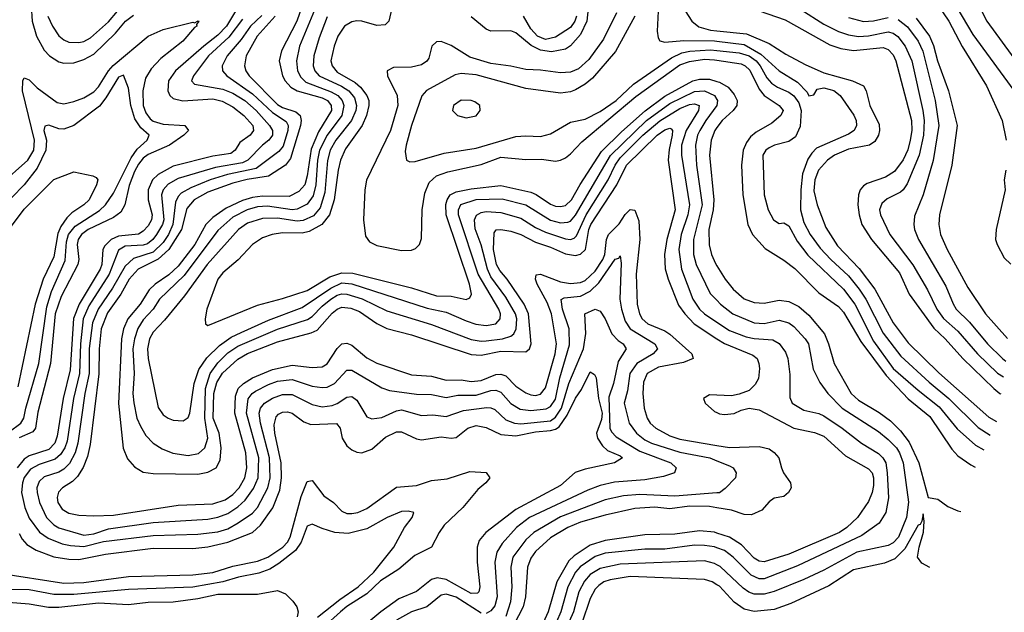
# Model space of a CAD drawing. Header units: inches. Extents: x 990535 to 1117859, y 769386 to 892122.
# Tile 320 of 656: x 1077192 to 1081157, y 775208 to 777596. Entities that reach past the tile are written whole.
import ezdxf

# ---------------------------------------------------------------- set-up
doc = ezdxf.new("R2010")
doc.units = ezdxf.units.IN
doc.header["$MEASUREMENT"] = 0
doc.layers.add('B0777', color=7, linetype='Continuous')
doc.layers.add('B0787', color=7, linetype='Continuous')

msp = doc.modelspace()

# ---------------------------------------------------------------- linework, layer by layer
at = {"layer": 'B0777', "color": 5}
for points, elevation in [([(1080000, 778063.8), (1079957.7, 778030), (1079930, 777992.9), (1079883.7, 777910), (1079840.9, 777859.1), (1079785.3, 777810), (1079756.5, 777770), (1079743.6, 777730), (1079743.3, 777710), (1079763.1, 777630), (1079759, 777550), (1079763, 777523), (1079770.2, 777510.2), (1079790, 777504.8), (1079867.2, 777512.8), (1079990, 777510.8), (1080000, 777509.6)], 3560), ([(1080000, 777987.9), (1079947.1, 777890), (1079858.2, 777770), (1079847.3, 777732.7), (1079847.3, 777710), (1079856.4, 777670), (1079872.2, 777632.2), (1079899.4, 777590), (1079927.5, 777567.5), (1079974, 777554), (1080000, 777551.3)], 3580), ([(1077234.5, 777714.5), (1077242.3, 777590), (1077259.7, 777530), (1077290, 777473.2), (1077311.9, 777450), (1077350, 777426.3), (1077370, 777420.5), (1077410, 777422.4), (1077450, 777435.4), (1077490, 777456.7), (1077578.3, 777541.7), (1077618.1, 777590), (1077650, 777614.3)], 3320), ([(1078339.3, 777680.7), (1078308.6, 777590), (1078245.9, 777470), (1078237.6, 777430), (1078250.4, 777370), (1078261.4, 777350), (1078284.3, 777324.3), (1078310, 777308.8), (1078410, 777281), (1078432, 777270), (1078445.9, 777250), (1078447.2, 777230), (1078395.5, 777144.5), (1078365.3, 777074.7), (1078350, 776966.2), (1078340.1, 776930), (1078316.6, 776903.4), (1078276.7, 776883.3), (1078170, 776885.3), (1078130, 776879.7), (1078090, 776867.5), (1078023.3, 776836.7), (1077970, 776798.6), (1077941.8, 776770), (1077897.3, 776690), (1077830, 776603.3), (1077792.4, 776567.6), (1077737.2, 776530), (1077713.2, 776506.8), (1077677.1, 776450), (1077627.4, 776390), (1077609.8, 776350), (1077602.5, 776310), (1077590.1, 776049.9), (1077608.7, 775868.7), (1077626.4, 775826.4), (1077653.9, 775793.9), (1077690, 775773.1), (1077730, 775767), (1077910, 775765), (1077950, 775772.6), (1077983.2, 775790), (1077999.6, 775820.4), (1078003.4, 775870), (1077994.9, 775930), (1077971.8, 775990), (1077974.2, 776090), (1077986.4, 776133.6), (1078009.1, 776170.9), (1078070, 776228.6), (1078109.1, 776250.9), (1078230, 776297.2), (1078366.4, 776333.6), (1078390, 776345), (1078450, 776413.5), (1078470, 776429.4), (1078490, 776437.4), (1078526.3, 776433.7), (1078560.1, 776420.1), (1078630, 776372), (1078670, 776351.6), (1078770, 776326.2), (1079010, 776246.6), (1079050, 776243.7), (1079130, 776260.4), (1079230, 776257.1), (1079245.4, 776270), (1079251.3, 776290), (1079241, 776410), (1079223.4, 776450), (1079154.7, 776550), (1079125.1, 776585.1), (1079112.5, 776610), (1079100.6, 776670), (1079103, 776737), (1079111.5, 776748.5), (1079129.1, 776750.9), (1079170, 776744.2), (1079210, 776730.1), (1079270, 776698.9), (1079330, 776679.4), (1079390, 776653), (1079430, 776646.3), (1079450, 776650.8), (1079471, 776670), (1079484.7, 776750), (1079492.2, 776770), (1079597.1, 776930), (1079636.2, 777010), (1079759.1, 777130), (1079790, 777152.6), (1079810, 777158.5), (1079816.1, 777156.1), (1079820.4, 777150), (1079820.2, 777130), (1079807.5, 777072.5), (1079804.1, 777030), (1079831.5, 776830), (1079798.9, 776710), (1079789.2, 776650), (1079792.2, 776592.2), (1079804.2, 776550), (1079845.8, 776445.8), (1079870.4, 776410), (1079908.5, 776370), (1080000, 776310.3)], 3420), ([(1078061.1, 777630), (1078025, 777570), (1077990, 777533.7), (1077933.6, 777490), (1077820.1, 777390), (1077791.8, 777350), (1077788.3, 777310), (1077797.3, 777290), (1077810, 777278.2), (1077849.5, 777269.5), (1077970, 777277.1), (1078008, 777268), (1078050, 777245.4), (1078094.2, 777210), (1078130.8, 777170), (1078133.2, 777150), (1078120.4, 777130), (1078079.1, 777100.9), (1078059.2, 777070), (1078043, 777057), (1077970, 777045.9), (1077810, 777005.5), (1077750, 776972.8), (1077727.5, 776950), (1077709.8, 776910), (1077708.9, 776870), (1077725.5, 776810), (1077722.9, 776790), (1077710, 776765.9), (1077690, 776743.2), (1077670, 776731.9), (1077590, 776723.5), (1077560.3, 776710), (1077535.1, 776684.9), (1077527.4, 776670), (1077523.2, 776610), (1077516.8, 776590), (1077432.1, 776450), (1077408.6, 776391.4), (1077395.5, 776184.5), (1077366.8, 776070), (1077342.7, 775917.3), (1077334.1, 775890), (1077310, 775863.5), (1077230, 775838.4), (1077210, 775825.2), (1077181.7, 775790)], 3320), ([(1077305.7, 777610), (1077324.2, 777570), (1077350, 777531.6), (1077370, 777515.3), (1077390, 777505.6), (1077430, 777503.6), (1077450, 777507.7), (1077477.6, 777522.4), (1077550, 777587.7), (1077586.3, 777630)], 3340), ([(1078386.3, 777650), (1078319.3, 777490), (1078306.2, 777430), (1078311.1, 777390), (1078323.9, 777363.9), (1078344.2, 777344.2), (1078445.8, 777305.8), (1078473.6, 777290), (1078491.4, 777270), (1078497.4, 777250), (1078489, 777210), (1078429.9, 777130.1), (1078399.8, 777070), (1078390.8, 777030), (1078385.2, 776930), (1078374.4, 776885.6), (1078350, 776852.7), (1078310, 776831.9), (1078290, 776830), (1078190, 776845), (1078150, 776841.4), (1078107.5, 776830), (1078050, 776800.8), (1077990, 776747), (1077854.3, 776565.7), (1077754.5, 776470), (1077729.3, 776430), (1077690, 776386.6), (1077668.4, 776351.6), (1077653.9, 776310), (1077647.8, 776270), (1077653, 776170), (1077647.7, 776090), (1077651.4, 776051.4), (1077664.4, 775990), (1077678.3, 775958.3), (1077700.6, 775920.6), (1077729.6, 775889.6), (1077766.5, 775866.5), (1077808.5, 775848.5), (1077870, 775839.2), (1077912.3, 775847.7), (1077937.8, 775870), (1077949.6, 775910), (1077937.7, 775990), (1077940.1, 776110), (1077958.6, 776170), (1077990, 776213.6), (1078030, 776253.3), (1078070, 776280.4), (1078230, 776349.3), (1078351.6, 776388.4), (1078370, 776399.6), (1078410, 776441.1), (1078445.3, 776470), (1078470, 776485.2), (1078490, 776491.4), (1078510, 776490.3), (1078570.9, 776470.9), (1078670, 776423.3), (1078850, 776367.7), (1079010, 776306.9), (1079050, 776300.2), (1079070, 776301.5), (1079136.9, 776310), (1079170, 776320.8), (1079181.6, 776330), (1079191.5, 776350), (1079193.7, 776390), (1079189.4, 776410), (1079150, 776477.4), (1079090, 776560.3), (1079075.5, 776590), (1079050, 776688.2), (1079026.8, 776753.2), (1079024.1, 776790), (1079032.4, 776807.6), (1079050, 776818.5), (1079070, 776822.9), (1079130, 776819.2), (1079210, 776796.7), (1079270, 776758.8), (1079310, 776739.6), (1079390, 776712.5), (1079410, 776710.4), (1079424.4, 776715.6), (1079434.6, 776725.4), (1079473.2, 776810), (1079562, 776950), (1079589.8, 777010.2), (1079610, 777038.7), (1079701.1, 777130), (1079770, 777188.6), (1079850, 777237.7), (1079890, 777254.4), (1079910, 777257), (1079928.6, 777250), (1079925.7, 777230), (1079876, 777150), (1079857.4, 777090), (1079857.1, 777050), (1079889, 776850), (1079882.4, 776810), (1079855.3, 776730), (1079846, 776670), (1079857.2, 776590), (1079903.2, 776470), (1079929.7, 776430), (1079950, 776411), (1080000, 776377.2)], 3440), ([(1078691.7, 777648.3), (1078678.6, 777590), (1078664.2, 777575.8), (1078630, 777572.8), (1078570, 777589.6), (1078550, 777591), (1078530, 777587), (1078499.5, 777570), (1078473.3, 777530), (1078458, 777490), (1078445.7, 777430), (1078450.1, 777410), (1078470, 777384.5), (1078542.9, 777342.9), (1078564.2, 777324.2), (1078590.6, 777290), (1078597.5, 777270), (1078598, 777250), (1078588.1, 777210), (1078571.2, 777170), (1078504.8, 777075.2), (1078483.5, 777030), (1078474.2, 776990), (1078459.2, 776870), (1078440.4, 776810), (1078409, 776771), (1078358, 776742), (1078330, 776735.3), (1078250, 776737.3), (1078209.4, 776730.6), (1078170, 776717.5), (1078130, 776690.5), (1078071.4, 776628.6), (1078010, 776575.9), (1077989.6, 776550), (1077945.4, 776430), (1077938.7, 776390), (1077940.7, 776370), (1077950, 776363), (1078150, 776445.8), (1078250, 776472.1), (1078350, 776505), (1078440.9, 776559.1), (1078490, 776575.4), (1078534.1, 776574.1), (1078770, 776515.4), (1078870, 776483.5), (1078930, 776481.6), (1078990, 776469), (1079004.9, 776475.1), (1079011.8, 776490), (1079003.8, 776530), (1078910, 776810), (1078908.7, 776851.3), (1078913, 776870), (1078925.2, 776890), (1078950, 776901.7), (1079010, 776914.2), (1079130, 776928.2), (1079250, 776901.4), (1079271.7, 776891.7), (1079330, 776852.9), (1079350, 776845.2), (1079370, 776842.7), (1079390, 776847.1), (1079414.9, 776870), (1079448.8, 776931.2), (1079535.8, 777064.2), (1079615.5, 777144.5), (1079711.5, 777228.5), (1079790, 777287.6), (1079903.4, 777350), (1079930, 777356.9), (1079970, 777356.2), (1080000, 777346.8)], 3480), ([(1079596, 777624), (1079542.6, 777517.4), (1079484.5, 777435.5), (1079442.2, 777397.8), (1079410, 777384.5), (1079370, 777381.7), (1079290, 777392.6), (1079230, 777395.1), (1079170, 777409), (1079090, 777419.8), (1079004.8, 777444.8), (1078930, 777492.2), (1078890, 777507.9), (1078870, 777506.3), (1078851.2, 777490), (1078839.2, 777440.8), (1078831.5, 777428.5), (1078810, 777414), (1078770, 777404.4), (1078697.2, 777402.8), (1078672.6, 777390), (1078673.4, 777370), (1078711.7, 777290), (1078714.6, 777250), (1078685.7, 777150), (1078589.1, 776949.1), (1078582.3, 776910), (1078576.9, 776790), (1078584.2, 776724.2), (1078601.2, 776701.2), (1078630, 776685.8), (1078730, 776666.3), (1078770, 776667.5), (1078786.1, 776673.9), (1078802.2, 776690), (1078810, 776714), (1078812.9, 776830), (1078823.3, 776896.7), (1078840.6, 776939.4), (1078870, 776966.2), (1078916.7, 776983.3), (1079050, 777012.8), (1079130, 777042), (1079230, 777032.8), (1079293.3, 777033.3), (1079350, 777026.2), (1079370, 777029.6), (1079390, 777039.1), (1079410, 777055.7), (1079456.4, 777103.6), (1079673.6, 777286.4), (1079850, 777414.5), (1079890, 777428), (1079950, 777437), (1079990, 777434.9), (1080000, 777433.3)], 3520), ([(1079481.8, 777641.8), (1079476.6, 777590), (1079450, 777536.5), (1079410, 777490.3), (1079390, 777476.9), (1079333.7, 777466.3), (1079290, 777473.1), (1079251.9, 777491.9), (1079190, 777543.4), (1079170, 777550.8), (1079089.7, 777549.7), (1079070, 777557.6), (1079010, 777607.6)], 3480), ([(1077113.9, 776930), (1077225.3, 777030), (1077249.6, 777070), (1077252.1, 777110), (1077203.8, 777310), (1077204.6, 777350), (1077210, 777362.2), (1077230, 777354.2), (1077261.9, 777321.9), (1077342.4, 777262.4), (1077370, 777256.6), (1077410, 777266.1), (1077450, 777280.5), (1077490, 777304.9), (1077510, 777325.5), (1077550.2, 777389.8), (1077569, 777411), (1077710, 777529), (1077770, 777556.4), (1077890, 777585.8), (1077896.4, 777583.6), (1077911.3, 777591.3), (1077914, 777590), (1077903.6, 777576.4), (1077905.8, 777570), (1077895.7, 777564.3), (1077848.9, 777510), (1077760.2, 777439.8), (1077721.4, 777398.6), (1077699.3, 777360.7), (1077687.4, 777310), (1077690, 777250), (1077700.4, 777220.4), (1077717.1, 777197.1), (1077730, 777187), (1077770, 777174.8), (1077856.9, 777170), (1077871.9, 777150), (1077853.4, 777130), (1077795.8, 777090), (1077710, 777052.5), (1077690, 777038.2), (1077670, 777014.1), (1077655.1, 776984.9), (1077632.6, 776927.4), (1077615.7, 776850), (1077599, 776821), (1077570, 776798.5), (1077467.7, 776750), (1077440.9, 776730), (1077427.3, 776710), (1077423.2, 776690), (1077430, 776630), (1077425.7, 776610), (1077359.6, 776480.4), (1077335.6, 776410), (1077316.8, 776210), (1077265.6, 776014.4), (1077256.1, 775950), (1077245, 775935), (1077190, 775910.7)], 3280), ([(1078090, 777598.8), (1078034.8, 777525.2), (1077952.4, 777450), (1077891.5, 777370), (1077883.7, 777350), (1077896, 777336), (1078010, 777316.1), (1078050, 777300.3), (1078098.3, 777270), (1078143.9, 777230), (1078198.6, 777170), (1078210.8, 777150), (1078210.1, 777130), (1078195.2, 777110), (1078169.8, 777090.2), (1078110.9, 777030), (1078090, 777018.6), (1077980.1, 777000.1), (1077830, 776956.5), (1077790, 776933.8), (1077769.8, 776910.2), (1077763.6, 776890), (1077772.3, 776790), (1077767.3, 776770), (1077743.4, 776730), (1077728, 776710), (1077706.7, 776693.3), (1077690, 776687.7), (1077617, 776683), (1077590, 776666.6), (1077552.5, 776570), (1077470, 776442.7), (1077447.6, 776390), (1077436.7, 776290), (1077433.1, 776170), (1077408.4, 776070), (1077382.8, 775897.2), (1077374.5, 775870), (1077356.7, 775843.3), (1077334.8, 775825.2), (1077270, 775803.2), (1077235.8, 775784.2), (1077210, 775751.3), (1077203, 775730), (1077199.9, 775690), (1077212.2, 775630), (1077230, 775587.7), (1077271.3, 775531.2), (1077307.2, 775507.2), (1077363.8, 775483.8), (1077396.6, 775476.6), (1077450, 775473.2), (1077530, 775492.5), (1077730, 775517.5), (1077910, 775522.5), (1077990, 775531.9), (1078030, 775544.4), (1078072.3, 775567.7), (1078130, 775607.6), (1078149.9, 775630), (1078191.9, 775710), (1078200.6, 775750), (1078198.2, 775830), (1078161.6, 775970), (1078156.6, 776010), (1078161.6, 776030), (1078177.8, 776050), (1078210, 776071), (1078250, 776086), (1078290, 776085.5), (1078370, 776045.1), (1078410, 776035.5), (1078450, 776041.3), (1078470.7, 776049.3), (1078510, 776074.6), (1078530, 776076.9), (1078550, 776063), (1078590, 775995.2), (1078610, 775987.6), (1078650, 775992.9), (1078710, 776019.7), (1078730, 776023.3), (1078810, 776000.9), (1078856.2, 776003.8), (1078910, 775997.5), (1078979, 776021), (1079073.4, 776033.4), (1079090, 776032.4), (1079105.1, 776025.1), (1079150, 775983), (1079184.9, 775970), (1079210, 775967.3), (1079330, 775979.2), (1079350, 775994), (1079373.5, 776030), (1079403.1, 776130), (1079462.8, 776270), (1079471.4, 776331.4), (1079468.6, 776410), (1079510, 776430.1), (1079530, 776422), (1079550, 776390.3), (1079576.1, 776330), (1079602.5, 776302.5), (1079622.7, 776290), (1079634.4, 776270), (1079601.8, 776218.2), (1079583.5, 776130), (1079565.1, 776074.9), (1079569.3, 775950), (1079574.9, 775934.9), (1079594.7, 775914.7), (1079690, 775857.6), (1079813.8, 775810), (1079835.8, 775790), (1079828.8, 775770), (1079784.5, 775755.5), (1079710, 775741.9), (1079587.7, 775732.3), (1079530, 775719.1), (1079480.2, 775699.8), (1079245.3, 775590), (1079193.2, 775550), (1079134.6, 775485.4), (1079113.5, 775450), (1079106.2, 775410), (1079114.8, 775270), (1079105.6, 775234.4), (1079090, 775214.3), (1079070, 775203.6)], 3340), ([(1078167.3, 777612.7), (1078121.4, 777570), (1078084.2, 777515.8), (1078027, 777450), (1078007.1, 777410), (1078008.9, 777390), (1078026.1, 777370), (1078130, 777297.3), (1078210, 777222), (1078265.8, 777185.8), (1078273.5, 777170), (1078272.6, 777150), (1078253.6, 777086.4), (1078235.8, 777064.2), (1078143.8, 776996.2), (1078028.3, 776971.7), (1077958.8, 776950), (1077881.1, 776918.9), (1077842.8, 776897.2), (1077830, 776883.7), (1077818.9, 776861.1), (1077809.4, 776770), (1077791.5, 776730), (1077770, 776698.4), (1077730, 776658.8), (1077650, 776633.4), (1077617.3, 776602.7), (1077565.9, 776514.1), (1077507.7, 776430), (1077485.9, 776374.1), (1077471.3, 776271.3), (1077472, 776170), (1077454.4, 776090), (1077426.1, 775890), (1077416.1, 775850), (1077392.6, 775807.4), (1077370, 775784.2), (1077350, 775772.7), (1077290, 775753.9), (1077270, 775734.6), (1077261.6, 775710), (1077261.8, 775690), (1077271.9, 775650), (1077300.3, 775590), (1077330, 775560.2), (1077350, 775548.8), (1077450, 775519.3), (1077490, 775524), (1077550, 775544.4), (1077730, 775569.5), (1077950, 775582.9), (1077990, 775590.7), (1078030, 775606.6), (1078070, 775632.6), (1078099.9, 775660.1), (1078133.6, 775706.4), (1078153, 775750), (1078155.2, 775830), (1078105.5, 776010), (1078111.6, 776068.4), (1078127.8, 776090), (1078141.3, 776098.7), (1078193.5, 776126.5), (1078230, 776138.7), (1078290, 776146.2), (1078370, 776118.6), (1078410, 776113.3), (1078430, 776115.2), (1078459.9, 776130), (1078510, 776183), (1078530, 776183.1), (1078650, 776113), (1078681.2, 776101.2), (1078790, 776086.7), (1078850, 776085), (1078910, 776074.1), (1078956.8, 776083.2), (1079030, 776082.9), (1079090, 776101.9), (1079110, 776103.4), (1079130, 776095), (1079170, 776048.8), (1079207.1, 776027.1), (1079250, 776021.7), (1079312.1, 776027.9), (1079330, 776036.6), (1079350, 776066.6), (1079367.1, 776152.9), (1079406, 776286), (1079405.2, 776350), (1079377.6, 776430), (1079372.2, 776467.8), (1079384.6, 776475.4), (1079450, 776481.6), (1079490, 776502.4), (1079524.1, 776535.9), (1079590, 776631), (1079604.4, 776635.6), (1079610, 776643.8), (1079614.5, 776614.5), (1079608.7, 776470), (1079615.1, 776430), (1079630, 776381), (1079650.6, 776350), (1079750, 776290.1), (1079760.9, 776270), (1079743.5, 776250), (1079677.2, 776210), (1079649.8, 776170.2), (1079640.1, 776099.9), (1079626, 776050), (1079646.2, 775970), (1079676.5, 775930), (1079710, 775903.1), (1079735.9, 775890), (1079850, 775853.8), (1079970.8, 775830.8), (1080000, 775818.8)], 3360), ([(1078220.4, 777610), (1078148.1, 777530), (1078104, 777450), (1078097.6, 777410), (1078103.4, 777390), (1078116, 777370), (1078230, 777254.6), (1078250, 777242), (1078304.4, 777224.4), (1078322.2, 777210), (1078325.6, 777190), (1078322.6, 777170), (1078283, 777037), (1078261.9, 777010), (1078194.7, 776965.3), (1078108.3, 776951.7), (1078050, 776936.6), (1077950, 776900.7), (1077894.5, 776870), (1077864.6, 776835.4), (1077843.8, 776750), (1077792.5, 776670), (1077749.5, 776630.5), (1077668.7, 776591.3), (1077632.3, 776550), (1077599.6, 776490), (1077545.1, 776414.9), (1077520.2, 776350), (1077511.5, 776270), (1077510.9, 776169.1), (1077475.8, 775884.2), (1077464.9, 775835.1), (1077448, 775792), (1077425.4, 775754.6), (1077404.9, 775735.1), (1077365, 775710), (1077348.1, 775691.9), (1077342.5, 775670), (1077345.4, 775650), (1077363.3, 775623.3), (1077390, 775607.4), (1077430, 775599.9), (1077490, 775596.9), (1077570, 775599.3), (1077830, 775639.6), (1077970, 775644.3), (1078019.3, 775660.7), (1078050, 775682.4), (1078076, 775710), (1078098.4, 775750), (1078107.1, 775790), (1078102.4, 775850), (1078058.5, 776010), (1078061.8, 776078.2), (1078072.3, 776110), (1078092.9, 776130), (1078130, 776152.9), (1078210, 776186.9), (1078290, 776203.6), (1078370, 776194.6), (1078410, 776197.6), (1078430.7, 776209.3), (1078470, 776270.6), (1078490, 776289.2), (1078510, 776292.4), (1078530, 776284), (1078590, 776232.8), (1078630, 776211.3), (1078770, 776164.9), (1078850, 776159.9), (1078910, 776143.1), (1078970, 776144.6), (1079010, 776137.6), (1079050, 776142.5), (1079110, 776165.8), (1079130, 776168), (1079150, 776161.4), (1079190, 776119), (1079230, 776092.6), (1079250, 776083.9), (1079270, 776081.4), (1079290, 776086.7), (1079310, 776113), (1079348.7, 776250), (1079353.4, 776290), (1079334.1, 776410), (1079316, 776456), (1079276.2, 776530), (1079269.5, 776550.5), (1079271.8, 776568.2), (1079290, 776570.1), (1079370, 776539.9), (1079410, 776532.3), (1079450, 776536.4), (1079470, 776545.6), (1079510, 776582.9), (1079540.9, 776630), (1079549.2, 776650), (1079555.6, 776710), (1079563.2, 776730), (1079606.6, 776773.4), (1079630, 776810.8), (1079650, 776830.9), (1079670, 776828.1), (1079685.6, 776785.6), (1079688.9, 776710), (1079674.6, 776570), (1079678.5, 776450), (1079688, 776410), (1079699.3, 776390), (1079721.5, 776370), (1079790, 776342.1), (1079810, 776328.7), (1079898.4, 776250), (1079903.8, 776230), (1079865.4, 776214.6), (1079764.3, 776195.7), (1079719.2, 776170), (1079704.4, 776135.6), (1079701.7, 776090), (1079706.5, 776030), (1079718.4, 775990), (1079731.6, 775970), (1079753.3, 775950), (1079810, 775919.4), (1079850, 775905), (1080000, 775879.9)], 3380), ([(1078430, 777607), (1078397.6, 777522.4), (1078376, 777450), (1078373.9, 777410), (1078380.3, 777390), (1078398, 777370), (1078488.4, 777328.4), (1078517.8, 777310), (1078540.8, 777280.8), (1078549, 777250), (1078545.8, 777230), (1078529, 777190), (1078465.3, 777110), (1078442.7, 777070), (1078431.5, 777028.5), (1078421, 776899), (1078402.4, 776837.6), (1078374.7, 776805.3), (1078333.8, 776786.2), (1078310, 776783.5), (1078230, 776796.2), (1078170, 776794.8), (1078110, 776775.5), (1078073.1, 776750), (1077947.2, 776610), (1077856.2, 776483.8), (1077775.1, 776384.9), (1077730, 776337.3), (1077715.3, 776310), (1077706.3, 776270), (1077708.9, 776230), (1077750, 776033.7), (1077770, 776004.2), (1077790, 775990.2), (1077810, 775982), (1077850, 775979.2), (1077870, 775993.1), (1077876.7, 776010), (1077895.4, 776130), (1077913.9, 776186.1), (1077946.4, 776233.6), (1077996.9, 776283.1), (1078044, 776316), (1078084.2, 776335.8), (1078194.3, 776385.7), (1078330, 776435.6), (1078445.7, 776514.3), (1078490, 776535.6), (1078530, 776531.8), (1078833.1, 776433.1), (1078910, 776416.8), (1078990, 776381.8), (1079029.5, 776369.5), (1079070, 776364), (1079109.5, 776370.5), (1079127.2, 776390), (1079128, 776410), (1079122.2, 776430), (1079038.6, 776570), (1078959.3, 776810), (1078959.4, 776830), (1078968.5, 776851.5), (1079030, 776871.7), (1079134.6, 776874.6), (1079230.8, 776850), (1079330, 776788.3), (1079370, 776777), (1079400.1, 776779.9), (1079410, 776784.3), (1079430, 776808.1), (1079570.9, 777049.1), (1079716.5, 777190), (1079810, 777258.7), (1079910, 777306.7), (1079950, 777309.2), (1079990.5, 777290), (1080000, 777274.6)], 3460), ([(1079668.8, 777610), (1079591.7, 777468.3), (1079499.5, 777360.5), (1079470, 777336.2), (1079430, 777313.1), (1079410, 777305.5), (1079370, 777300.2), (1079230, 777318.2), (1079030, 777373.6), (1078970, 777379.7), (1078945.6, 777374.4), (1078830, 777310.6), (1078811, 777289), (1078770.1, 777170), (1078748.2, 777090), (1078744.8, 777064.8), (1078750.3, 777030.3), (1078763.1, 777023.1), (1078784.6, 777024.6), (1078901.9, 777058.1), (1079030, 777078.5), (1079190, 777124.7), (1079230, 777128.2), (1079290, 777125.5), (1079330, 777135.8), (1079410, 777182.8), (1079470, 777194.8), (1079530, 777226.6), (1079593.7, 777270), (1079663.6, 777336.4), (1079817.5, 777442.5), (1079858.1, 777461.9), (1079891.4, 777468.6), (1079974.1, 777474.1), (1080000, 777471.4)], 3540), ([(1079434.1, 777610), (1079428.1, 777590), (1079410, 777565.1), (1079350, 777525.5), (1079310, 777516.4), (1079277.2, 777530), (1079250, 777558.6), (1079221.3, 777610)], 3460), ([(1077150, 775935.7), (1077196.9, 775970), (1077208.4, 775990), (1077216.2, 776030), (1077269.5, 776210), (1077301.1, 776438.9), (1077320, 776500), (1077374.8, 776625.2), (1077380.7, 776700.7), (1077388.5, 776730), (1077415.9, 776764.1), (1077513.1, 776826.9), (1077537.8, 776850), (1077570, 776896.7), (1077641, 777039), (1077665.8, 777074.2), (1077704.8, 777110), (1077713.7, 777130), (1077680.2, 777160.2), (1077656.4, 777196.4), (1077639.3, 777250), (1077630, 777320.7), (1077610, 777372.8), (1077590, 777364.2), (1077539.5, 777280.5), (1077512.9, 777247.1), (1077410, 777169.5), (1077370, 777155.1), (1077350, 777155.7), (1077310, 777171), (1077293.6, 777166.4), (1077289.9, 777150), (1077299.4, 777110), (1077297.4, 777070), (1077262.8, 776997.2), (1077210.3, 776930), (1077161.1, 776878.9)], 3260), ([(1080000, 777249.7), (1079954.7, 777190), (1079931, 777150), (1079922, 777130), (1079914.2, 777090), (1079918, 777010), (1079940.5, 776850), (1079905.4, 776710), (1079905.6, 776650), (1079915.9, 776610), (1079973, 776493), (1080000, 776465.2)], 3460), ([(1080000, 777161.6), (1079991.4, 777150), (1079976.9, 777110), (1079970.4, 777050), (1079987.3, 776870), (1079985, 776830), (1079968, 776750), (1079968.3, 776688.3), (1079977.9, 776650), (1079993.9, 776613.9), (1080000, 776604)], 3480), ([(1077110, 776698.9), (1077210, 776832.6), (1077330, 776952.2), (1077410, 776983.1), (1077487.3, 776967.3), (1077500.5, 776960.5), (1077506.4, 776950), (1077501.8, 776930), (1077472.1, 776870), (1077450.7, 776850), (1077402.3, 776817.7), (1077382.4, 776797.6), (1077357.3, 776762.7), (1077345.6, 776734.4), (1077330, 776639.8), (1077286.1, 776550), (1077254.6, 776450), (1077184.1, 776115.9)], 3240), ([(1077190, 775525.8), (1077202.4, 775502.4), (1077221.2, 775481.3), (1077258.4, 775458.4), (1077330, 775431.9), (1077390, 775421.4), (1077430, 775420.4), (1077537.9, 775442.1), (1077730, 775466.1), (1077890, 775465.3), (1077950, 775471.7), (1078030.2, 775489.8), (1078129.9, 775530), (1078161.3, 775558.7), (1078211.4, 775628.6), (1078240.1, 775699.9), (1078246.8, 775750), (1078245.1, 775810), (1078219.7, 775930), (1078217.2, 775962.8), (1078224.9, 775995.1), (1078233.9, 776006.1), (1078250, 776014.5), (1078270, 776016), (1078290, 776010.5), (1078335.8, 775975.8), (1078364.7, 775964.7), (1078468.5, 775968.5), (1078482.9, 775950), (1078491.4, 775910), (1078510, 775878.8), (1078530, 775861.9), (1078550, 775852.8), (1078570, 775850.1), (1078610, 775864.7), (1078665.9, 775914.1), (1078710, 775935.1), (1078730, 775934.6), (1078790, 775907.5), (1078810, 775903.1), (1078890, 775914.5), (1078930, 775910.1), (1078950, 775912.5), (1078997.3, 775950), (1079030, 775961), (1079070, 775952.6), (1079130, 775924.3), (1079190, 775918.9), (1079270, 775935.3), (1079330, 775940), (1079350, 775945.2), (1079364.5, 775955.5), (1079397.1, 776002.9), (1079430, 776071.1), (1079454.3, 776105.7), (1079490, 776176.5), (1079506.6, 776166.6), (1079513.1, 776153.1), (1079522.8, 776070), (1079537.6, 776010), (1079535, 775985), (1079515.6, 775930), (1079519.1, 775910), (1079539.1, 775879.1), (1079559.4, 775859.4), (1079610, 775838.6), (1079620.3, 775830), (1079587.7, 775810), (1079470, 775784.4), (1079429.4, 775770.6), (1079370, 775718.5), (1079190, 775622.5), (1079069, 775530), (1079042.8, 775497.2), (1079035, 775470), (1079033.9, 775410), (1079045.8, 775310), (1079041.5, 775290), (1079035.7, 775284.3), (1079010, 775284.1), (1078910, 775340.2), (1078873.7, 775346.3), (1078850, 775340.1), (1078790, 775291.8), (1078718.3, 775261.7), (1078646.5, 775210), (1078590, 775163.1)], 3320), ([(1080000, 776082.8), (1079970, 776083.9), (1079945.7, 776070), (1079952, 776050), (1079990, 776017.2), (1080000, 776012.4)], 3420), ([(1077110, 775365.4), (1077370, 775325), (1077450, 775327.6), (1077630, 775352.3), (1077890, 775358.4), (1077970, 775368.6), (1078050, 775393.7), (1078150, 775413.7), (1078191.4, 775430), (1078251.7, 775470), (1078270.5, 775490), (1078281, 775510), (1078325.4, 775674.6), (1078350, 775734.3), (1078370, 775739.6), (1078416.7, 775676.7), (1078455.4, 775650), (1078490, 775615.9), (1078510, 775606.5), (1078530, 775605.5), (1078554.5, 775610), (1078590, 775626), (1078710, 775711.6), (1078790, 775719), (1078850, 775739.6), (1078913.8, 775746.2), (1079005.1, 775774.9), (1079071.3, 775771.3), (1079084.9, 775750), (1079069.1, 775730), (1079036.9, 775703.1), (1078976.3, 775630), (1078901.4, 775558.6), (1078880.8, 775530), (1078850.2, 775470), (1078782.9, 775437.1), (1078718.3, 775381.7), (1078645.5, 775334.5), (1078590, 775282), (1078509.2, 775230.8), (1078484.1, 775210), (1078418.5, 775150)], 3280), ([(1080000, 775688.7), (1079830, 775676.1), (1079690, 775682.6), (1079623.3, 775676.7), (1079550, 775661), (1079370, 775592.1), (1079262.1, 775530), (1079230, 775499.9), (1079177.4, 775430), (1079170.1, 775390.1), (1079173.7, 775310), (1079168.4, 775250), (1079150, 775190.5)], 3360), ([(1078391.4, 775188.6), (1078480.9, 775259.1), (1078555.5, 775310), (1078617.7, 775370), (1078699, 775470), (1078742, 775550), (1078772, 775590), (1078779.5, 775610), (1078755.9, 775615.9), (1078730, 775613.5), (1078672, 775590), (1078590, 775544.6), (1078514.6, 775525.4), (1078461.3, 775530), (1078410, 775545.3), (1078370, 775563.3), (1078350, 775555.5), (1078325.9, 775490), (1078302.7, 775457.3), (1078236.1, 775403.9), (1078199, 775381), (1078154.5, 775365.5), (1078073.1, 775350), (1078009.6, 775330.4), (1077890, 775308.6), (1077630, 775299.6), (1077410, 775279.1), (1077330, 775279.9), (1077230, 775297.8), (1077150, 775300.2)], 3260), ([(1080000, 775629.2), (1079970, 775634.3), (1079890, 775635.2), (1079810, 775625), (1079750, 775632), (1079670, 775626.1), (1079550, 775599.1), (1079450, 775570.5), (1079399.8, 775550), (1079330, 775507.7), (1079270, 775452.7), (1079250, 775426.3), (1079237.7, 775390), (1079229.2, 775270), (1079219.5, 775230), (1079182.7, 775157.3)], 3380), ([(1080000, 775527.3), (1079990.4, 775530.4), (1079930, 775536.1), (1079830, 775522.1), (1079710, 775520.5), (1079550, 775497.3), (1079490, 775479), (1079424.7, 775435.3), (1079404.2, 775415.8), (1079354.8, 775330), (1079320.7, 775210), (1079293.9, 775150)], 3420), ([(1080000, 775467.6), (1079990, 775471.4), (1079950, 775477.6), (1079910, 775477.8), (1079790, 775462.6), (1079710, 775462.4), (1079550, 775446.2), (1079510, 775432.5), (1079449.5, 775390.5), (1079430, 775369.9), (1079399.4, 775310), (1079370.8, 775210), (1079353.7, 775170)], 3440), ([(1080000, 775399.3), (1079990, 775404.7), (1079950, 775414.6), (1079610, 775401.3), (1079530, 775384), (1079490, 775360.6), (1079466.2, 775333.8), (1079443.3, 775290), (1079422.2, 775210), (1079387.8, 775132.2)], 3460), ([(1080000, 775318.8), (1079980.8, 775330), (1079950, 775339.5), (1079650, 775351.8), (1079570, 775339.1), (1079544.6, 775330), (1079523.8, 775316.2), (1079510, 775301.2), (1079490, 775263.2), (1079455.4, 775164.6)], 3480), ([(1077111.5, 775251.5), (1077230, 775242.5), (1077308.7, 775228.7), (1077350, 775227.9), (1077510, 775246.1), (1077630, 775239.5), (1077710, 775248.5), (1077810, 775249.8), (1077910, 775263.4), (1077990, 775280.6), (1078150, 775280.4), (1078230, 775295.3), (1078262.1, 775282.1), (1078292.4, 775252.4), (1078308, 775230), (1078313.8, 775210), (1078308.9, 775190)], 3240), ([(1079050, 775204.5), (1078950, 775269.1), (1078910, 775280.5), (1078890, 775277.3), (1078831.6, 775230), (1078770.6, 775209.4), (1078710, 775176.6)], 3340)]:
    msp.add_lwpolyline(points, dxfattribs=dict(at, elevation=elevation))
at = {"layer": 'B0777', "color": 5, "elevation": 3560}
msp.add_lwpolyline([(1078970, 777271.6), (1078939.5, 777250), (1078934.9, 777230), (1078954.8, 777210), (1078990, 777201.1), (1079030, 777208.7), (1079047, 777230), (1079044.5, 777250), (1079025.3, 777265.3), (1079010, 777270.8)], close=True, dxfattribs=at)
at = {"layer": 'B0787', "color": 5}
for points, elevation in [([(1081165.6, 778030), (1081153.5, 777990), (1081119.3, 777950), (1081090, 777933), (1080986, 777890), (1080929.4, 777850), (1080914.6, 777830), (1080908.2, 777810), (1080911.1, 777770), (1080922.7, 777730), (1080940.7, 777690), (1081030, 777536.2), (1081210, 777290.9)], 3740), ([(1081170, 777904.5), (1081060.4, 777819.6), (1081043.6, 777796.4), (1081032.5, 777770), (1081029.5, 777730), (1081041.2, 777681.2), (1081087.5, 777590), (1081210, 777421.1)], 3760), ([(1080868, 777688), (1080933.8, 777590), (1080988.1, 777488.1), (1081085.4, 777330), (1081149, 777190), (1081165.4, 777110)], 3720), ([(1080170, 777631.3), (1080275.2, 777595.2), (1080454.1, 777494.1), (1080499.6, 777479.6), (1080550, 777472.3), (1080670, 777484), (1080690, 777476.3), (1080710, 777453.8), (1080720.1, 777430), (1080783.8, 777190), (1080784.4, 777150), (1080778.1, 777110), (1080768.2, 777071.8), (1080750, 777031.7), (1080715.4, 776984.6), (1080679.1, 776960.9), (1080604.5, 776935.5), (1080590, 776926.2), (1080577.2, 776910), (1080569.6, 776890), (1080567.1, 776850), (1080572.2, 776810), (1080583.6, 776770), (1080622.6, 776710), (1080735.3, 776575.3), (1080773.5, 776490), (1080873.4, 776353.4), (1080919.5, 776310), (1080990.9, 776230), (1081115.3, 776110), (1081139.3, 776090), (1081143.1, 776088.1)], 3620), ([(1080337.3, 777637.3), (1080430, 777578), (1080490, 777548.3), (1080530, 777535), (1080570, 777528.6), (1080610, 777531.2), (1080690, 777547.2), (1080710, 777541.4), (1080728.3, 777528.3), (1080758.6, 777490), (1080785, 777430), (1080829.8, 777229.8), (1080834.2, 777190), (1080831.4, 777130), (1080814.9, 777050), (1080765.7, 776934.3), (1080750.1, 776910), (1080738.8, 776901.2), (1080685.3, 776874.7), (1080664.1, 776855.9), (1080655.3, 776830), (1080659.1, 776810), (1080696.4, 776730), (1080788.6, 776608.6), (1080848, 776508), (1080885.8, 776430), (1080912.1, 776392.1), (1080970, 776340.7), (1081049.6, 776249.6), (1081130, 776171.8), (1081153.8, 776156.8)], 3640), ([(1080530, 777604.3), (1080590, 777588.8), (1080630, 777591.3), (1080690, 777605.2)], 3660), ([(1080730, 777597.1), (1080767.9, 777567.9), (1080810.1, 777509.9), (1080829.2, 777469.2), (1080879.4, 777270), (1080893.9, 777170), (1080871.2, 777028.8), (1080830.9, 776890), (1080796.1, 776803.9), (1080792.5, 776770), (1080795.8, 776750), (1080812, 776710), (1080921.8, 776521.8), (1080950.7, 776450.7), (1080963.4, 776430), (1081016.9, 776376.9), (1081089.7, 776290), (1081150, 776231), (1081163.5, 776219.8)], 3660), ([(1080802.6, 777602.6), (1080855.7, 777530), (1080872.4, 777492.4), (1080888.8, 777430), (1080933.1, 777310), (1080968.1, 777170), (1080946.2, 777010), (1080896.5, 776810), (1080893.8, 776770), (1080900.8, 776730), (1080926.9, 776670), (1081010, 776517.1), (1081082, 776410), (1081170, 776311.9)], 3680), ([(1080000, 777551.3), (1080119.1, 777539.1), (1080210, 777500.6), (1080277.3, 777457.3), (1080355, 777415), (1080430, 777382.1), (1080545.5, 777350), (1080590.7, 777330), (1080601.3, 777310), (1080616.3, 777250), (1080653.7, 777173.7), (1080655.3, 777150), (1080650.5, 777130), (1080635.3, 777104.7), (1080614.2, 777090), (1080530, 777074.7), (1080473.8, 777050), (1080445.5, 777030), (1080409.6, 776990), (1080393.6, 776950), (1080390, 776906.8), (1080403.1, 776850), (1080438.7, 776758.7), (1080485, 776685), (1080572.9, 776592.9), (1080635.5, 776510), (1080710, 776375), (1080770, 776293.2), (1080893.5, 776173.5), (1081094.7, 775994.7), (1081125.6, 775976.5)], 3580), ([(1080000, 777509.6), (1080110, 777496.1), (1080177.2, 777457.2), (1080250, 777390.5), (1080324.9, 777344.9), (1080363.8, 777303.8), (1080370, 777289.3), (1080390, 777292.7), (1080403.7, 777316.3), (1080430, 777321.5), (1080470.3, 777310.3), (1080496.2, 777290), (1080550.8, 777210.8), (1080561, 777190), (1080562.7, 777170), (1080552.7, 777150), (1080530, 777135.3), (1080401.4, 777078.6), (1080381.6, 777058.4), (1080366.2, 777033.8), (1080344.8, 776975.2), (1080338.1, 776910), (1080336.5, 776830), (1080350, 776778.5), (1080376, 776730), (1080415.8, 776675.8), (1080458.2, 776630), (1080530, 776563.8), (1080572.8, 776510), (1080599.8, 776470), (1080670, 776332.7), (1080740.5, 776240.5), (1080855.1, 776135.1), (1080933.8, 776070), (1081052.7, 775952.7), (1081099.9, 775921.2)], 3560), ([(1080000, 777471.4), (1080090, 777462.1), (1080130, 777450), (1080157.5, 777430), (1080174.4, 777410), (1080201.2, 777361.2), (1080220, 777340), (1080244.3, 777324.3), (1080290, 777304.5), (1080310, 777289.4), (1080330, 777261.6), (1080339.6, 777230), (1080334.9, 777165.1), (1080316.6, 777123.4), (1080290, 777104.5), (1080231.8, 777090), (1080210, 777079.2), (1080196.5, 777070), (1080185.1, 777050), (1080189.6, 776890), (1080206.3, 776830), (1080228.1, 776790), (1080250, 776774.9), (1080270, 776777.4), (1080290, 776765.5), (1080323.4, 776703.4), (1080366.7, 776646.7), (1080510.1, 776510), (1080555, 776450), (1080630, 776300.1), (1080710, 776189.7), (1080810, 776102.4), (1080895.5, 776035.5), (1080967.8, 775947.8), (1081041.1, 775881.1), (1081074.7, 775862.2)], 3540), ([(1080000, 777433.3), (1080097.7, 777417.7), (1080114.3, 777410), (1080132, 777392), (1080170, 777315.6), (1080190, 777290.1), (1080251.2, 777250), (1080267.1, 777230), (1080256.9, 777210), (1080221.2, 777178.8), (1080157.5, 777142.5), (1080135.7, 777124.3), (1080118.7, 777101.3), (1080105.7, 777070), (1080098.5, 777010), (1080103.9, 776890), (1080124.4, 776770), (1080143.5, 776730), (1080193.9, 776673.9), (1080270, 776626.4), (1080313.4, 776593.4), (1080410, 776495.8), (1080490, 776440.2), (1080510, 776417.8), (1080579.5, 776299.5), (1080681.6, 776161.6), (1080770, 776067.5), (1080856.8, 775996.8), (1080945.6, 775865.6), (1080970, 775839), (1081021.9, 775801.9), (1081040.1, 775792.8)], 3520), ([(1080000, 777346.8), (1080010, 777343.7), (1080044.7, 777324.7), (1080070, 777294.8), (1080081.6, 777270), (1080080.1, 777250), (1080065.4, 777230), (1080021, 777190), (1080000, 777161.6)], 3480), ([(1080000, 777274.6), (1080002.8, 777270), (1080000.2, 777250), (1080000, 777249.7)], 3460), ([(1081163.5, 776990), (1081157.3, 776950), (1081160.2, 776910), (1081124, 776750), (1081122.5, 776710), (1081128.1, 776690), (1081156.5, 776636.5), (1081183.7, 776610.2)], 3720), ([(1080000, 776604), (1080033.1, 776550), (1080065.4, 776510), (1080110, 776470.6), (1080150, 776455.9), (1080190, 776453.2), (1080250, 776465.8), (1080290, 776460.5), (1080330, 776439.9), (1080370, 776405.2), (1080432.8, 776330), (1080449.7, 776290), (1080471.8, 776210), (1080540.8, 776090), (1080570, 776062.1), (1080653.6, 776013.6), (1080698.8, 775978.8), (1080739, 775939), (1080774.1, 775894.1), (1080812.6, 775810), (1080850.2, 775670.2), (1080890, 775663.1), (1080930, 775634.4), (1080970, 775617.2), (1080982.6, 775614.6)], 3480), ([(1080000, 776465.2), (1080014.8, 776450), (1080064.1, 776410), (1080150, 776374.6), (1080190, 776371.9), (1080250, 776385.2), (1080290, 776374.6), (1080310, 776359.3), (1080356, 776310), (1080368.5, 776290), (1080387.8, 776187.8), (1080414.2, 776134.2), (1080446.8, 776090), (1080503.9, 776030), (1080650, 775935.8), (1080690, 775904.7), (1080722.8, 775870), (1080735.8, 775850), (1080750.4, 775810), (1080771, 775651), (1080763.5, 775590), (1080730.6, 775510), (1080710, 775487.3), (1080690, 775476.7), (1080563.2, 775450), (1080430, 775377.1), (1080350, 775340.5), (1080230, 775291), (1080190, 775280.3), (1080150, 775281.1), (1080128.8, 775288.8), (1080105.3, 775305.3), (1080012.4, 775392.4), (1080000, 775399.3)], 3460), ([(1080000, 776377.2), (1080050, 776343.4), (1080117.5, 776317.5), (1080150, 776310.6), (1080225.5, 776305.5), (1080250, 776291.2), (1080276.4, 776256.4), (1080285.8, 776230), (1080293.5, 776166.5), (1080293, 776073), (1080303.2, 776050), (1080350, 776022.7), (1080410, 776009), (1080430, 775999.3), (1080504.3, 775950), (1080582.8, 775890), (1080650, 775848.1), (1080668.4, 775830), (1080679.6, 775810), (1080686.1, 775770), (1080690.3, 775669.7), (1080680.3, 775610), (1080653.2, 775566.8), (1080582.9, 775517.1), (1080325, 775395), (1080190, 775343.2), (1080170, 775342.6), (1080137.5, 775357.5), (1080065, 775430), (1080030, 775456.3), (1080000, 775467.6)], 3440), ([(1080000, 776310.3), (1080030, 776290.7), (1080144.3, 776244.3), (1080162.2, 776230), (1080169.4, 776210), (1080171.8, 776190), (1080167, 776150), (1080154.2, 776125.8), (1080130, 776102), (1080090, 776086.6), (1080059.2, 776080.8), (1080000, 776082.8)], 3420), ([(1080000, 776012.4), (1080010, 776007.7), (1080030, 776005), (1080070, 776009.4), (1080097.5, 776022.5), (1080129.8, 776030.2), (1080170, 776024.4), (1080310, 775950.4), (1080392.9, 775932.9), (1080430, 775917.4), (1080518.1, 775838.1), (1080610, 775786.4), (1080624.6, 775770), (1080630.6, 775750), (1080630, 775719.3), (1080625.2, 775690), (1080610, 775654.6), (1080565.6, 775590), (1080523.1, 775550), (1080493.8, 775530), (1080290, 775441.6), (1080190.8, 775410.8), (1080170, 775414), (1080150, 775426.3), (1080099.4, 775479.4), (1080050, 775511.2), (1080000, 775527.3)], 3420), ([(1080000, 775879.9), (1080050, 775871.5), (1080170, 775876.3), (1080210, 775866.7), (1080230, 775852.2), (1080249.4, 775830), (1080259.4, 775790), (1080268.1, 775770), (1080296.4, 775730), (1080298.4, 775710), (1080288.8, 775691.2), (1080270, 775674.5), (1080230, 775668.1), (1080210, 775653.5), (1080180.3, 775619.7), (1080139.5, 775600.5), (1080110, 775601.8), (1080059.1, 775619.1), (1080000, 775629.2)], 3380), ([(1080000, 775818.8), (1080050, 775798.2), (1080065.9, 775790), (1080077.9, 775770), (1080074.6, 775750), (1080033.6, 775706.4), (1080010.5, 775689.5), (1080000, 775688.7)], 3360), ([(1080857.5, 775388.1), (1080825.2, 775405.2), (1080808, 775430), (1080813.9, 775470), (1080831.3, 775531.3), (1080834.5, 775574.5), (1080830, 775605.2), (1080825.2, 775574.8), (1080818, 775562), (1080810, 775558.4), (1080757, 775463), (1080717.1, 775422.9), (1080674.6, 775405.4), (1080550, 775378.8), (1080450, 775314.5), (1080297.1, 775242.9), (1080230, 775218.5), (1080150.6, 775210.6), (1080110, 775220.5), (1080070, 775248.6), (1080010, 775313), (1080000, 775318.8)], 3480)]:
    msp.add_lwpolyline(points, dxfattribs=dict(at, elevation=elevation))

doc.saveas('drawing.dxf')
